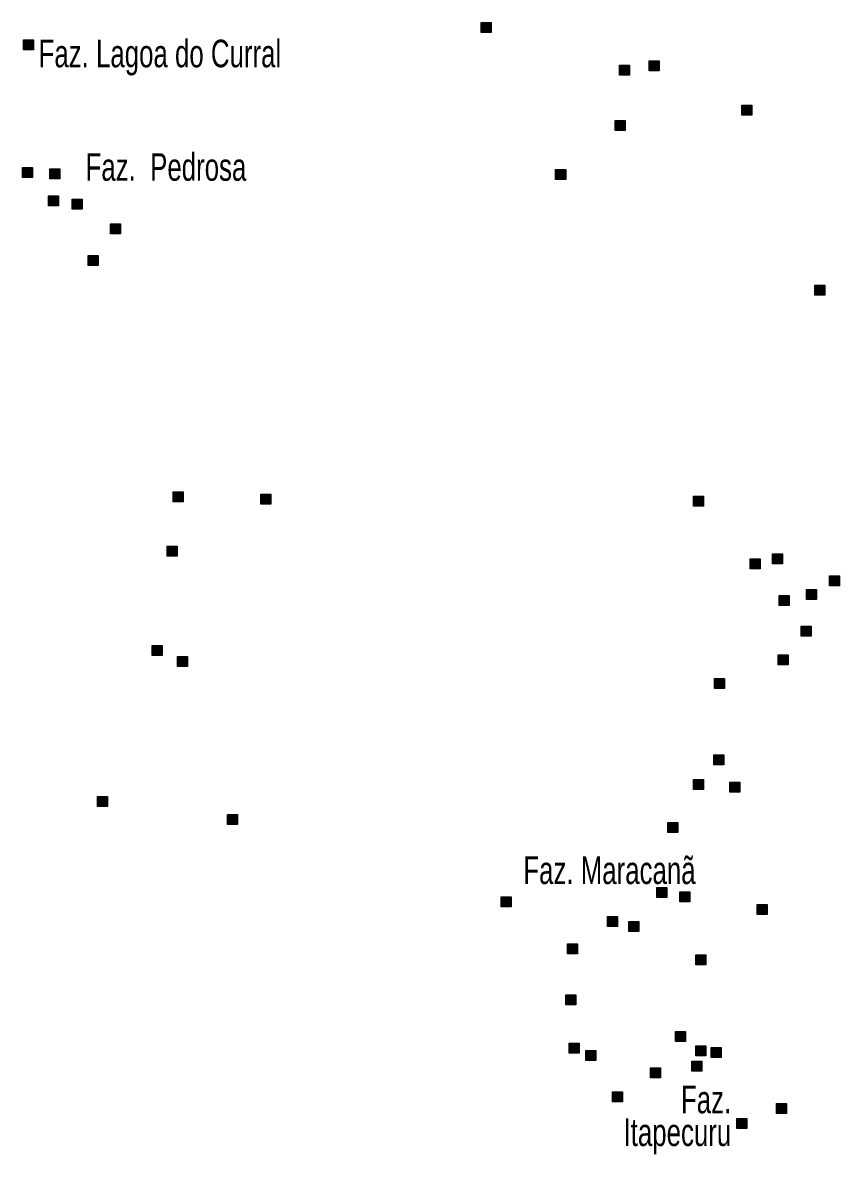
# Model space of a CAD drawing. Extents: x 445.4 to 500, y 8728.7 to 8784.
# Drawn here: x 489.33 to 494.07, y 8777.42 to 8783.98 of the extents above; entities that cross this region are included whole.
import ezdxf
from ezdxf.enums import TextEntityAlignment as Align

# ---------------------------------------------------------------- set-up
doc = ezdxf.new("R2010")
doc.units = 0
doc.header["$LTSCALE"] = 0.064
doc.layers.add('2', color=7, linetype='Continuous', lineweight=25)
doc.layers.add('61', color=7, linetype='Continuous')

msp = doc.modelspace()

# ---------------------------------------------------------------- hatches: boundary and pattern name
at = {"layer": '2'}
for points in [[(491.9915, 8783.9791), (492.0495, 8783.9791), (492.0495, 8783.9211), (491.9915, 8783.9211)], [(489.3375, 8783.8794), (489.3955, 8783.8794), (489.3955, 8783.8214), (489.3375, 8783.8214)], [(492.9654, 8783.7568), (493.0234, 8783.7568), (493.0234, 8783.6988), (492.9654, 8783.6988)], [(492.7929, 8783.7322), (492.8509, 8783.7322), (492.8509, 8783.6742), (492.7929, 8783.6742)], [(493.5027, 8783.5004), (493.5607, 8783.5004), (493.5607, 8783.4424), (493.5027, 8783.4424)], [(492.7683, 8783.4116), (492.8263, 8783.4116), (492.8263, 8783.3536), (492.7683, 8783.3536)], [(489.3321, 8783.1387), (489.3901, 8783.1387), (489.3901, 8783.0807), (489.3321, 8783.0807)], [(489.489, 8783.1321), (489.547, 8783.1321), (489.547, 8783.0741), (489.489, 8783.0741)], [(492.4232, 8783.1276), (492.4812, 8783.1276), (492.4812, 8783.0696), (492.4232, 8783.0696)], [(489.4825, 8782.9752), (489.5405, 8782.9752), (489.5405, 8782.9172), (489.4825, 8782.9172)], [(489.6197, 8782.9555), (489.6777, 8782.9555), (489.6777, 8782.8975), (489.6197, 8782.8975)], [(489.842, 8782.8117), (489.9, 8782.8117), (489.9, 8782.7537), (489.842, 8782.7537)], [(489.7112, 8782.6285), (489.7692, 8782.6285), (489.7692, 8782.5705), (489.7112, 8782.5705)], [(493.9266, 8782.4569), (493.9846, 8782.4569), (493.9846, 8782.3989), (493.9266, 8782.3989)], [(490.2051, 8781.2585), (490.2631, 8781.2585), (490.2631, 8781.2005), (490.2051, 8781.2005)], [(490.7128, 8781.2437), (490.7708, 8781.2437), (490.7708, 8781.1857), (490.7128, 8781.1857)], [(493.2218, 8781.2334), (493.2798, 8781.2334), (493.2798, 8781.1754), (493.2218, 8781.1754)], [(490.1706, 8780.9428), (490.2286, 8780.9428), (490.2286, 8780.8848), (490.1706, 8780.8848)], [(493.552, 8780.8689), (493.61, 8780.8689), (493.61, 8780.8109), (493.552, 8780.8109)], [(493.6802, 8780.8985), (493.7382, 8780.8985), (493.7382, 8780.8405), (493.6802, 8780.8405)], [(494.0104, 8780.7702), (494.0684, 8780.7702), (494.0684, 8780.7122), (494.0104, 8780.7122)], [(493.8773, 8780.6913), (493.9353, 8780.6913), (493.9353, 8780.6333), (493.8773, 8780.6333)], [(493.7196, 8780.6568), (493.7776, 8780.6568), (493.7776, 8780.5988), (493.7196, 8780.5988)], [(493.8478, 8780.4793), (493.9058, 8780.4793), (493.9058, 8780.4213), (493.8478, 8780.4213)], [(490.0838, 8780.3657), (490.1418, 8780.3657), (490.1418, 8780.3077), (490.0838, 8780.3077)], [(490.2297, 8780.3037), (490.2877, 8780.3037), (490.2877, 8780.2457), (490.2297, 8780.2457)], [(493.7127, 8780.3128), (493.7707, 8780.3128), (493.7707, 8780.2548), (493.7127, 8780.2548)], [(493.3441, 8780.1756), (493.4021, 8780.1756), (493.4021, 8780.1176), (493.3441, 8780.1176)], [(493.3401, 8779.7316), (493.3981, 8779.7316), (493.3981, 8779.6736), (493.3401, 8779.6736)], [(493.2218, 8779.5886), (493.2798, 8779.5886), (493.2798, 8779.5306), (493.2218, 8779.5306)], [(493.4337, 8779.5738), (493.4917, 8779.5738), (493.4917, 8779.5158), (493.4337, 8779.5158)], [(489.7664, 8779.49), (489.8244, 8779.49), (489.8244, 8779.432), (489.7664, 8779.432)], [(490.5205, 8779.3864), (490.5785, 8779.3864), (490.5785, 8779.3284), (490.5205, 8779.3284)], [(493.0746, 8779.3404), (493.1326, 8779.3404), (493.1326, 8779.2824), (493.0746, 8779.2824)], [(492.1077, 8778.908), (492.1657, 8778.908), (492.1657, 8778.85), (492.1077, 8778.85)], [(493.0098, 8778.9623), (493.0678, 8778.9623), (493.0678, 8778.9043), (493.0098, 8778.9043)], [(493.1429, 8778.9376), (493.2009, 8778.9376), (493.2009, 8778.8796), (493.1429, 8778.8796)], [(493.5915, 8778.8637), (493.6495, 8778.8637), (493.6495, 8778.8057), (493.5915, 8778.8057)], [(492.7239, 8778.7946), (492.7819, 8778.7946), (492.7819, 8778.7366), (492.7239, 8778.7366)], [(492.8471, 8778.765), (492.9051, 8778.765), (492.9051, 8778.707), (492.8471, 8778.707)], [(492.4922, 8778.6368), (492.5502, 8778.6368), (492.5502, 8778.5788), (492.4922, 8778.5788)], [(493.2365, 8778.5727), (493.2945, 8778.5727), (493.2945, 8778.5147), (493.2365, 8778.5147)], [(492.4824, 8778.3409), (492.5404, 8778.3409), (492.5404, 8778.2829), (492.4824, 8778.2829)], [(493.1182, 8778.1288), (493.1762, 8778.1288), (493.1762, 8778.0708), (493.1182, 8778.0708)], [(492.5021, 8778.0598), (492.5601, 8778.0598), (492.5601, 8778.0018), (492.5021, 8778.0018)], [(492.5973, 8778.017), (492.6553, 8778.017), (492.6553, 8777.959), (492.5973, 8777.959)], [(493.2365, 8778.045), (493.2945, 8778.045), (493.2945, 8777.987), (493.2365, 8777.987)], [(493.3253, 8778.0351), (493.3833, 8778.0351), (493.3833, 8777.9771), (493.3253, 8777.9771)], [(492.9722, 8777.9163), (493.0302, 8777.9163), (493.0302, 8777.8583), (492.9722, 8777.8583)], [(493.2119, 8777.9562), (493.2699, 8777.9562), (493.2699, 8777.8982), (493.2119, 8777.8982)], [(492.7535, 8777.7787), (492.8115, 8777.7787), (492.8115, 8777.7207), (492.7535, 8777.7207)], [(493.7048, 8777.7096), (493.7628, 8777.7096), (493.7628, 8777.6516), (493.7048, 8777.6516)], [(493.4731, 8777.6231), (493.5311, 8777.6231), (493.5311, 8777.5651), (493.4731, 8777.5651)]]:
    msp.add_hatch(color=256, dxfattribs=at).paths.add_polyline_path(points)

# ---------------------------------------------------------------- linework, layer by layer
for points in [[(491.9915, 8783.9791), (492.0495, 8783.9791), (492.0495, 8783.9211), (491.9915, 8783.9211)], [(489.3375, 8783.8794), (489.3955, 8783.8794), (489.3955, 8783.8214), (489.3375, 8783.8214)], [(492.9654, 8783.7568), (493.0234, 8783.7568), (493.0234, 8783.6988), (492.9654, 8783.6988)], [(492.7929, 8783.7322), (492.8509, 8783.7322), (492.8509, 8783.6742), (492.7929, 8783.6742)], [(493.5027, 8783.5004), (493.5607, 8783.5004), (493.5607, 8783.4424), (493.5027, 8783.4424)], [(492.7683, 8783.4116), (492.8263, 8783.4116), (492.8263, 8783.3536), (492.7683, 8783.3536)], [(489.3321, 8783.1387), (489.3901, 8783.1387), (489.3901, 8783.0807), (489.3321, 8783.0807)], [(489.489, 8783.1321), (489.547, 8783.1321), (489.547, 8783.0741), (489.489, 8783.0741)], [(492.4232, 8783.1276), (492.4812, 8783.1276), (492.4812, 8783.0696), (492.4232, 8783.0696)], [(489.4825, 8782.9752), (489.5405, 8782.9752), (489.5405, 8782.9172), (489.4825, 8782.9172)], [(489.6197, 8782.9555), (489.6777, 8782.9555), (489.6777, 8782.8975), (489.6197, 8782.8975)], [(489.842, 8782.8117), (489.9, 8782.8117), (489.9, 8782.7537), (489.842, 8782.7537)], [(489.7112, 8782.6285), (489.7692, 8782.6285), (489.7692, 8782.5705), (489.7112, 8782.5705)], [(493.9266, 8782.4569), (493.9846, 8782.4569), (493.9846, 8782.3989), (493.9266, 8782.3989)], [(490.2051, 8781.2585), (490.2631, 8781.2585), (490.2631, 8781.2005), (490.2051, 8781.2005)], [(490.7128, 8781.2437), (490.7708, 8781.2437), (490.7708, 8781.1857), (490.7128, 8781.1857)], [(493.2218, 8781.2334), (493.2798, 8781.2334), (493.2798, 8781.1754), (493.2218, 8781.1754)], [(490.1706, 8780.9428), (490.2286, 8780.9428), (490.2286, 8780.8848), (490.1706, 8780.8848)], [(493.552, 8780.8689), (493.61, 8780.8689), (493.61, 8780.8109), (493.552, 8780.8109)], [(493.6802, 8780.8985), (493.7382, 8780.8985), (493.7382, 8780.8405), (493.6802, 8780.8405)], [(494.0104, 8780.7702), (494.0684, 8780.7702), (494.0684, 8780.7122), (494.0104, 8780.7122)], [(493.8773, 8780.6913), (493.9353, 8780.6913), (493.9353, 8780.6333), (493.8773, 8780.6333)], [(493.7196, 8780.6568), (493.7776, 8780.6568), (493.7776, 8780.5988), (493.7196, 8780.5988)], [(493.8478, 8780.4793), (493.9058, 8780.4793), (493.9058, 8780.4213), (493.8478, 8780.4213)], [(490.0838, 8780.3657), (490.1418, 8780.3657), (490.1418, 8780.3077), (490.0838, 8780.3077)], [(490.2297, 8780.3037), (490.2877, 8780.3037), (490.2877, 8780.2457), (490.2297, 8780.2457)], [(493.7127, 8780.3128), (493.7707, 8780.3128), (493.7707, 8780.2548), (493.7127, 8780.2548)], [(493.3441, 8780.1756), (493.4021, 8780.1756), (493.4021, 8780.1176), (493.3441, 8780.1176)], [(493.3401, 8779.7316), (493.3981, 8779.7316), (493.3981, 8779.6736), (493.3401, 8779.6736)], [(493.2218, 8779.5886), (493.2798, 8779.5886), (493.2798, 8779.5306), (493.2218, 8779.5306)], [(493.4337, 8779.5738), (493.4917, 8779.5738), (493.4917, 8779.5158), (493.4337, 8779.5158)], [(489.7664, 8779.49), (489.8244, 8779.49), (489.8244, 8779.432), (489.7664, 8779.432)], [(490.5205, 8779.3864), (490.5785, 8779.3864), (490.5785, 8779.3284), (490.5205, 8779.3284)], [(493.0746, 8779.3404), (493.1326, 8779.3404), (493.1326, 8779.2824), (493.0746, 8779.2824)], [(492.1077, 8778.908), (492.1657, 8778.908), (492.1657, 8778.85), (492.1077, 8778.85)], [(493.0098, 8778.9623), (493.0678, 8778.9623), (493.0678, 8778.9043), (493.0098, 8778.9043)], [(493.1429, 8778.9376), (493.2009, 8778.9376), (493.2009, 8778.8796), (493.1429, 8778.8796)], [(493.5915, 8778.8637), (493.6495, 8778.8637), (493.6495, 8778.8057), (493.5915, 8778.8057)], [(492.7239, 8778.7946), (492.7819, 8778.7946), (492.7819, 8778.7366), (492.7239, 8778.7366)], [(492.8471, 8778.765), (492.9051, 8778.765), (492.9051, 8778.707), (492.8471, 8778.707)], [(492.4922, 8778.6368), (492.5502, 8778.6368), (492.5502, 8778.5788), (492.4922, 8778.5788)], [(493.2365, 8778.5727), (493.2945, 8778.5727), (493.2945, 8778.5147), (493.2365, 8778.5147)], [(492.4824, 8778.3409), (492.5404, 8778.3409), (492.5404, 8778.2829), (492.4824, 8778.2829)], [(493.1182, 8778.1288), (493.1762, 8778.1288), (493.1762, 8778.0708), (493.1182, 8778.0708)], [(492.5021, 8778.0598), (492.5601, 8778.0598), (492.5601, 8778.0018), (492.5021, 8778.0018)], [(492.5973, 8778.017), (492.6553, 8778.017), (492.6553, 8777.959), (492.5973, 8777.959)], [(493.2365, 8778.045), (493.2945, 8778.045), (493.2945, 8777.987), (493.2365, 8777.987)], [(493.3253, 8778.0351), (493.3833, 8778.0351), (493.3833, 8777.9771), (493.3253, 8777.9771)], [(492.9722, 8777.9163), (493.0302, 8777.9163), (493.0302, 8777.8583), (492.9722, 8777.8583)], [(493.2119, 8777.9562), (493.2699, 8777.9562), (493.2699, 8777.8982), (493.2119, 8777.8982)], [(492.7535, 8777.7787), (492.8115, 8777.7787), (492.8115, 8777.7207), (492.7535, 8777.7207)], [(493.7048, 8777.7096), (493.7628, 8777.7096), (493.7628, 8777.6516), (493.7048, 8777.6516)], [(493.4731, 8777.6231), (493.5311, 8777.6231), (493.5311, 8777.5651), (493.4731, 8777.5651)]]:
    msp.add_lwpolyline(points, close=True, dxfattribs=at)

# ---------------------------------------------------------------- texts
at = {"layer": '61', "width": 0.7}
for s, p in [('Faz. Lagoa do Curral', (490.8316, 8783.7202)), ('          Faz.', (493.4413, 8777.6536)), ('Itapecuru', (493.4413, 8777.4636))]:
    msp.add_text(s, height=0.16, dxfattribs=at).set_placement(p, align=Align.RIGHT)
for s, p in [('Faz.  Pedrosa', (489.697, 8783.062)), ('Faz. Maracanã', (492.2357, 8778.9834))]:
    msp.add_text(s, height=0.16, dxfattribs=at).set_placement(p)

doc.saveas('drawing.dxf')
